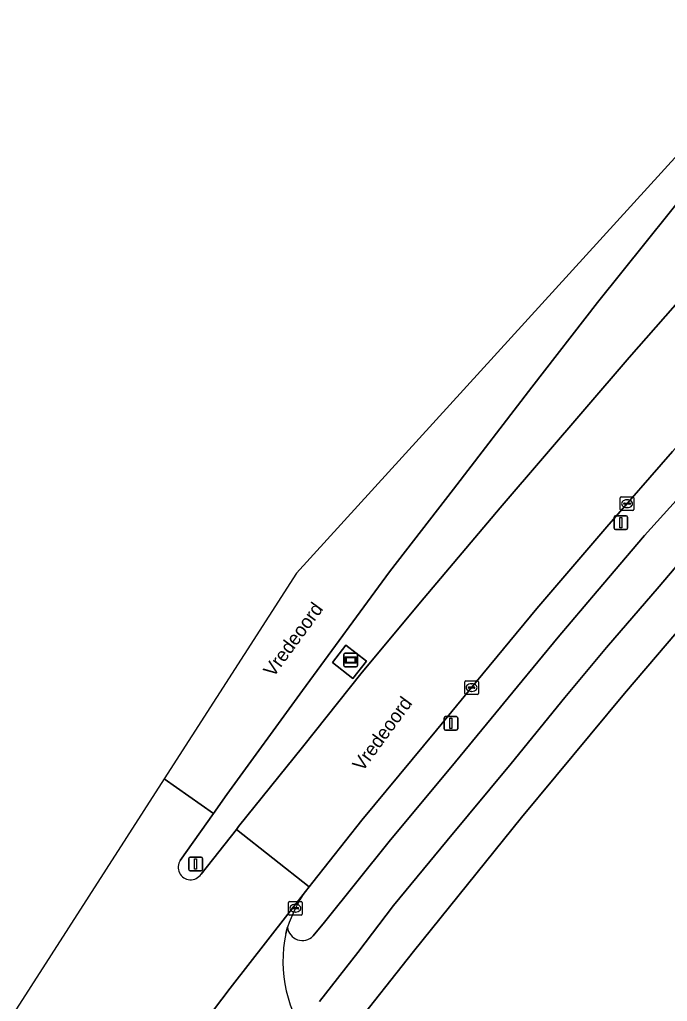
# Model space of a CAD drawing. Extents: x 159279 to 160377, y 384531 to 385888.
# Drawn here: x 159590.1 to 159637.3, y 385800.1 to 385871.8 of the extents above; entities that cross this region are included whole.
import ezdxf

# ---------------------------------------------------------------- set-up
doc = ezdxf.new("R2010")
doc.units = 0
for name, color, linetype in [('IMGEO_Berm_groen', 7, 'Continuous'), ('IMGEO_Fietspad_open', 7, 'Continuous'), ('IMGEO_Groenvoorziening', 7, 'Continuous'), ('IMGEO_Kolk', 7, 'Continuous'), ('IMGEO_Lichtmast', 7, 'Continuous'), ('IMGEO_Openbare_ruimte_label', 7, 'Continuous'), ('IMGEO_Reclamebord', 7, 'Continuous'), ('IMGEO_Rijbaan_lokaal_gesloten', 7, 'Continuous'), ('IMGEO_Rijbaan_lokaal_open', 7, 'Continuous'), ('IMGEO_Terreindeel_open', 7, 'Continuous'), ('IMGEO_Voetpad_open', 7, 'Continuous')]:
    doc.layers.add(name, color=color, linetype=linetype)

msp = doc.modelspace()

# ---------------------------------------------------------------- linework, layer by layer
at = {"layer": 'IMGEO_Berm_groen'}
for points in [[(159625.141, 385836.132), (159634.542, 385847.087), (159638.447, 385851.528), (159643.86, 385857.632), (159641.011, 385862.043), (159632.24, 385851.105), (159627.437, 385844.938), (159621.739, 385837.477), (159617.066, 385831.459), (159610.703, 385822.79), (159605.184, 385815.216), (159604.206, 385813.829), (159601.787, 385810.402)], [(159632.221, 385830.035), (159635.657, 385834.118), (159638.9, 385837.682), (159642.494, 385841.815), (159645.086, 385844.772), (159649.261, 385849.43), (159647.761, 385851.747), (159644.777, 385848.266), (159641.858, 385844.916), (159637.711, 385840.226), (159632.931, 385834.749), (159627.819, 385828.774), (159623.409, 385823.446), (159620.496, 385819.899), (159615.041, 385813.325), (159611.459, 385808.819), (159611.19, 385808.473), (159610.92, 385808.127)], [(159603.3, 385809.397), (159605.876, 385812.663), (159606.034, 385812.864), (159610.706, 385818.671), (159615.067, 385824.141), (159619.587, 385829.569), (159625.141, 385836.132)], [(159611.478, 385804.885), (159612.302, 385805.901), (159617.024, 385811.778), (159621.876, 385817.584), (159626.405, 385823.082), (159629.359, 385826.679), (159632.221, 385830.035)]]:
    msp.add_lwpolyline(points, dxfattribs=at)
msp.add_lwpolyline([(159615.369, 385824.943), (159614.39, 385823.675), (159612.884, 385824.837), (159613.863, 385826.105)], close=True, dxfattribs=at)
for centre, radius, start, end in [((159602.536, 385809.889), 0.908, 145.58963, 327.22271), ((159618.684, 385802.626), 9.515, 144.67818, 162.29722), ((159610.695, 385805.632), 1.082, 186.00903, 316.32774)]:
    msp.add_arc(centre, radius, start, end, dxfattribs=at)
at = {"layer": 'IMGEO_Fietspad_open'}
for points in [[(159651.697, 385852.888), (159650.502, 385854.701), (159650.265, 385854.441), (159647.761, 385851.747), (159649.261, 385849.43), (159645.086, 385844.772), (159642.494, 385841.815), (159638.9, 385837.682), (159635.657, 385834.118), (159632.221, 385830.035), (159629.359, 385826.679), (159626.405, 385823.082), (159621.876, 385817.584), (159617.024, 385811.778), (159612.302, 385805.901), (159611.478, 385804.885)], [(159636.74, 385830.394), (159640.698, 385835.065), (159646.937, 385842.201)], [(159611.934, 385800.111), (159614.736, 385803.686), (159617.354, 385807.099), (159621.272, 385811.86), (159625.943, 385817.467), (159629.85, 385822.288), (159632.884, 385825.933), (159636.74, 385830.394)], [(159609.619, 385805.519), (159609.484, 385805.06)]]:
    msp.add_lwpolyline(points, dxfattribs=at)
for centre, radius, start, end in [((159610.695, 385805.632), 1.082, 186.00903, 316.32774), ((159619.155, 385803.055), 9.877, 168.28542, 217.22939)]:
    msp.add_arc(centre, radius, start, end, dxfattribs=at)
at = {"layer": 'IMGEO_Groenvoorziening'}
msp.add_lwpolyline([(159699.223, 385791.775), (159699.101, 385791.701), (159692.521, 385801.611), (159692.652, 385801.706), (159682.134, 385816.347), (159679.934, 385819.207), (159680.036, 385819.294), (159660.88, 385840.92), (159654.797, 385840.882), (159649.953, 385840.851), (159644.349, 385834.461), (159643.404, 385833.358), (159634.208, 385822.567), (159626.684, 385813.536), (159618.797, 385803.761), (159614.311, 385798.07), (159612.642, 385795.389), (159622.991, 385786.902), (159625.455, 385784.808), (159626.718, 385783.067), (159628.203, 385781.012), (159643.254, 385756.554)], dxfattribs=at)
at = {"layer": 'IMGEO_Kolk'}
for p, q in [((159633.897, 385836.002), (159633.897, 385836.854)), ((159633.972, 385836.928), (159634.824, 385836.928)), ((159634.385, 385836.708), (159634.41, 385836.708)), ((159634.898, 385836.854), (159634.898, 385836.002)), ((159634.156, 385836.422), (159634.156, 385836.434)), ((159634.594, 385836.385), (159634.196, 385836.385)), ((159634.199, 385836.471), (159634.597, 385836.471)), ((159634.408, 385836.148), (159634.383, 385836.148)), ((159634.64, 385836.434), (159634.64, 385836.422)), ((159634.824, 385835.928), (159633.972, 385835.928)), ((159622.55, 385822.583), (159622.55, 385823.435)), ((159622.625, 385823.509), (159623.477, 385823.509)), ((159623.038, 385823.289), (159623.063, 385823.289)), ((159623.551, 385823.435), (159623.551, 385822.583)), ((159623.477, 385822.509), (159622.625, 385822.509)), ((159622.809, 385823.003), (159622.809, 385823.015)), ((159623.247, 385822.966), (159622.849, 385822.966)), ((159622.852, 385823.052), (159623.25, 385823.052)), ((159623.061, 385822.729), (159623.036, 385822.729)), ((159623.293, 385823.015), (159623.293, 385823.003)), ((159609.685, 385806.48), (159609.685, 385807.332)), ((159609.76, 385807.406), (159610.612, 385807.406)), ((159610.686, 385807.332), (159610.686, 385806.48)), ((159609.944, 385806.9), (159609.944, 385806.912)), ((159610.382, 385806.863), (159609.984, 385806.863)), ((159609.987, 385806.949), (159610.385, 385806.949)), ((159610.196, 385806.626), (159610.171, 385806.626)), ((159610.173, 385807.186), (159610.198, 385807.186)), ((159610.428, 385806.912), (159610.428, 385806.9)), ((159610.612, 385806.406), (159609.76, 385806.406))]:
    msp.add_line(p, q, dxfattribs=at)
for points in [[(159633.897, 385836.002), (159633.897, 385836.854)], [(159633.972, 385836.928), (159634.824, 385836.928)], [(159634.898, 385836.854), (159634.898, 385836.002)], [(159634.824, 385835.928), (159633.972, 385835.928)], [(159622.55, 385822.583), (159622.55, 385823.435)], [(159622.625, 385823.509), (159623.477, 385823.509)], [(159623.551, 385823.435), (159623.551, 385822.583)], [(159623.477, 385822.509), (159622.625, 385822.509)], [(159609.685, 385806.48), (159609.685, 385807.332)], [(159609.76, 385807.406), (159610.612, 385807.406)], [(159610.686, 385807.332), (159610.686, 385806.48)], [(159610.612, 385806.406), (159609.76, 385806.406)]]:
    msp.add_lwpolyline(points, dxfattribs=at)
for centre, radius, start, end in [((159633.974, 385836.852), 0.0765, 91.55205, 178.44795), ((159633.974, 385836.852), 0.0765, 91.55205, 178.44795), ((159634.822, 385836.852), 0.0765, 1.55205, 88.44795), ((159634.822, 385836.852), 0.0765, 1.55205, 88.44795), ((159633.974, 385836.004), 0.0765, 181.55205, 268.44795), ((159633.974, 385836.004), 0.0765, 181.55205, 268.44795), ((159634.196, 385836.431), 0.0403, 85.87752, 175.75265), ((159634.193, 385836.421), 0.0366, 178.93798, 274.71019), ((159634.597, 385836.428), 0.043, 264.86636, 352.45326), ((159634.601, 385836.433), 0.0386, 1.73085, 96.63898), ((159634.822, 385836.004), 0.0765, 271.55205, 358.44795), ((159634.822, 385836.004), 0.0765, 271.55205, 358.44795), ((159622.627, 385823.433), 0.0765, 91.55205, 178.44795), ((159622.627, 385823.433), 0.0765, 91.55205, 178.44795), ((159623.475, 385823.433), 0.0765, 1.55205, 88.44795), ((159623.475, 385823.433), 0.0765, 1.55205, 88.44795), ((159622.627, 385822.585), 0.0765, 181.55205, 268.44795), ((159622.627, 385822.585), 0.0765, 181.55205, 268.44795), ((159622.849, 385823.012), 0.0403, 85.87752, 175.75265), ((159622.846, 385823.002), 0.0366, 178.93798, 274.71019), ((159623.25, 385823.009), 0.043, 264.86636, 352.45326), ((159623.254, 385823.014), 0.0386, 1.73085, 96.63898), ((159623.475, 385822.585), 0.0765, 271.55205, 358.44795), ((159623.475, 385822.585), 0.0765, 271.55205, 358.44795), ((159609.762, 385807.33), 0.0765, 91.55205, 178.44795), ((159609.762, 385807.33), 0.0765, 91.55205, 178.44795), ((159610.61, 385807.33), 0.0765, 1.55205, 88.44795), ((159610.61, 385807.33), 0.0765, 1.55205, 88.44795), ((159609.984, 385806.909), 0.0403, 85.87752, 175.75265), ((159609.981, 385806.899), 0.0366, 178.93798, 274.71019), ((159610.385, 385806.906), 0.043, 264.86636, 352.45326), ((159610.389, 385806.911), 0.0386, 1.73085, 96.63898), ((159609.762, 385806.482), 0.0765, 181.55205, 268.44795), ((159609.762, 385806.482), 0.0765, 181.55205, 268.44795), ((159610.61, 385806.482), 0.0765, 271.55205, 358.44795), ((159610.61, 385806.482), 0.0765, 271.55205, 358.44795)]:
    msp.add_arc(centre, radius, start, end, dxfattribs=at)
for centre, major_axis, ratio, start_param, end_param in [((159634.384, 385836.428), (-0.387, 0.002), 0.722429, 4.712389, 7.853982), ((159634.409, 385836.428), (-0.39, 0.002), 0.717154, 1.570796, 4.712389), ((159623.037, 385823.009), (-0.387, 0.002), 0.722429, 4.712389, 7.853982), ((159623.062, 385823.009), (-0.39, 0.002), 0.717154, 1.570796, 4.712389), ((159610.172, 385806.906), (-0.387, 0.002), 0.722429, 4.712389, 7.853982), ((159610.197, 385806.906), (-0.39, 0.002), 0.717154, 1.570796, 4.712389)]:
    msp.add_ellipse(centre, major_axis=major_axis, ratio=ratio, start_param=start_param, end_param=end_param, dxfattribs=at)
at = {"layer": 'IMGEO_Lichtmast'}
for p, q in [((159633.446, 385834.65), (159633.446, 385835.45)), ((159633.446, 385835.45), (159633.446, 385834.65)), ((159633.546, 385835.55), (159634.336, 385835.55)), ((159634.336, 385835.55), (159633.546, 385835.55)), ((159634.436, 385835.45), (159634.436, 385834.65)), ((159634.436, 385834.65), (159634.436, 385835.45)), ((159634.336, 385834.55), (159633.546, 385834.55)), ((159633.546, 385834.55), (159634.336, 385834.55)), ((159621.043, 385819.99), (159621.043, 385820.79)), ((159621.043, 385820.79), (159621.043, 385819.99)), ((159621.143, 385820.89), (159621.933, 385820.89)), ((159621.933, 385820.89), (159621.143, 385820.89)), ((159622.033, 385820.79), (159622.033, 385819.99)), ((159622.033, 385819.99), (159622.033, 385820.79)), ((159621.933, 385819.89), (159621.143, 385819.89)), ((159621.143, 385819.89), (159621.933, 385819.89)), ((159602.409, 385809.738), (159602.409, 385810.538)), ((159602.409, 385810.538), (159602.409, 385809.738)), ((159602.509, 385810.638), (159603.299, 385810.638)), ((159603.299, 385810.638), (159602.509, 385810.638)), ((159603.399, 385810.538), (159603.399, 385809.738)), ((159603.399, 385809.738), (159603.399, 385810.538)), ((159603.299, 385809.638), (159602.509, 385809.638)), ((159602.509, 385809.638), (159603.299, 385809.638))]:
    msp.add_line(p, q, dxfattribs=at)
for points in [[(159633.866, 385835.425), (159634.016, 385835.425), (159634.016, 385834.675), (159633.866, 385834.675), (159633.866, 385835.425)], [(159621.463, 385820.765), (159621.613, 385820.765), (159621.613, 385820.015), (159621.463, 385820.015), (159621.463, 385820.765)], [(159602.829, 385810.513), (159602.979, 385810.513), (159602.979, 385809.763), (159602.829, 385809.763), (159602.829, 385810.513)]]:
    msp.add_lwpolyline(points, dxfattribs=at)
for centre, start, end in [((159633.546, 385835.45), 90, 180), ((159633.546, 385835.45), 90, 180), ((159634.336, 385835.45), 0, 90), ((159634.336, 385835.45), 360, 90), ((159633.546, 385834.65), 180, 270), ((159633.546, 385834.65), 180, 270), ((159634.336, 385834.65), 270, 0), ((159634.336, 385834.65), 270, 0), ((159621.143, 385820.79), 90, 180), ((159621.143, 385820.79), 90, 180), ((159621.933, 385820.79), 0, 90), ((159621.933, 385820.79), 360, 90), ((159621.143, 385819.99), 180, 270), ((159621.143, 385819.99), 180, 270), ((159621.933, 385819.99), 270, 0), ((159621.933, 385819.99), 270, 0), ((159602.509, 385810.538), 90, 180), ((159602.509, 385810.538), 90, 180), ((159603.299, 385810.538), 0, 90), ((159603.299, 385810.538), 360, 90), ((159602.509, 385809.738), 180, 270), ((159602.509, 385809.738), 180, 270), ((159603.299, 385809.738), 270, 0), ((159603.299, 385809.738), 270, 0)]:
    msp.add_arc(centre, 0.1, start, end, dxfattribs=at)
at = {"layer": 'IMGEO_Reclamebord'}
for p, q in [((159613.724, 385824.622), (159613.724, 385825.422)), ((159613.724, 385825.422), (159613.724, 385824.622)), ((159613.824, 385825.522), (159614.614, 385825.522)), ((159614.614, 385825.522), (159613.824, 385825.522)), ((159614.714, 385825.422), (159614.714, 385824.622)), ((159614.714, 385824.622), (159614.714, 385825.422)), ((159614.614, 385824.522), (159613.824, 385824.522)), ((159613.824, 385824.522), (159614.614, 385824.522))]:
    msp.add_line(p, q, dxfattribs=at)
for points in [[(159613.825, 385825.254), (159614.613, 385825.254), (159614.613, 385824.79), (159613.825, 385824.79), (159613.825, 385825.254)], [(159613.89, 385825.189), (159613.89, 385824.855), (159614.548, 385824.855), (159614.548, 385825.189), (159613.89, 385825.189)]]:
    msp.add_lwpolyline(points, dxfattribs=at)
for centre, start, end in [((159613.824, 385825.422), 90, 180), ((159613.824, 385825.422), 90, 180), ((159614.614, 385825.422), 0, 90), ((159614.614, 385825.422), 360, 90), ((159613.824, 385824.622), 180, 270), ((159613.824, 385824.622), 180, 270), ((159614.614, 385824.622), 270, 0), ((159614.614, 385824.622), 270, 0)]:
    msp.add_arc(centre, 0.1, start, end, dxfattribs=at)
at = {"layer": 'IMGEO_Rijbaan_lokaal_gesloten'}
msp.add_lwpolyline([(159600.612, 385816.338), (159604.206, 385813.829), (159605.184, 385815.216), (159610.703, 385822.79), (159617.066, 385831.459), (159621.739, 385837.477), (159627.437, 385844.938), (159632.24, 385851.105), (159641.011, 385862.043), (159640.822, 385862.353), (159640.835, 385862.369), (159643.522, 385865.656), (159644.092, 385866.353), (159647.64, 385870.693), (159647.071, 385871.75), (159610.268, 385831.367)], close=True, dxfattribs=at)
for points in [[(159656.697, 385858.176), (159651.221, 385865.111), (159647.663, 385861.394), (159647.452, 385861.165), (159646.848, 385860.512), (159645.656, 385859.223), (159643.949, 385857.452), (159643.86, 385857.632), (159638.447, 385851.528), (159634.542, 385847.087), (159625.141, 385836.132), (159619.587, 385829.569), (159615.067, 385824.141), (159610.706, 385818.671), (159606.034, 385812.864), (159605.876, 385812.663), (159611.19, 385808.473), (159611.459, 385808.819), (159615.041, 385813.325), (159620.496, 385819.899), (159623.409, 385823.446), (159627.819, 385828.774)], [(159627.819, 385828.774), (159632.931, 385834.749), (159637.711, 385840.226), (159641.858, 385844.916), (159644.777, 385848.266), (159647.761, 385851.747), (159650.265, 385854.441), (159650.502, 385854.701), (159651.219, 385855.425)], [(159601.787, 385810.402), (159604.206, 385813.829), (159600.612, 385816.338), (159524.435, 385697.771)], [(159590.428, 385781.299), (159605.425, 385801.078), (159610.92, 385808.127), (159611.19, 385808.473), (159605.876, 385812.663), (159603.3, 385809.397)]]:
    msp.add_lwpolyline(points, dxfattribs=at)
msp.add_arc((159602.536, 385809.889), 0.908, 145.58963, 327.22271, dxfattribs=at)
at = {"layer": 'IMGEO_Rijbaan_lokaal_open'}
for points in [[(159610.92, 385808.127), (159605.425, 385801.078), (159590.428, 385781.299)], [(159609.484, 385805.06), (159609.619, 385805.519)]]:
    msp.add_lwpolyline(points, dxfattribs=at)
for centre, radius, start, end in [((159618.684, 385802.626), 9.515, 144.67818, 162.29722), ((159619.155, 385803.055), 9.877, 168.28542, 217.22939)]:
    msp.add_arc(centre, radius, start, end, dxfattribs=at)
at = {"layer": 'IMGEO_Terreindeel_open'}
msp.add_lwpolyline([(159614.39, 385823.675), (159615.369, 385824.943), (159613.863, 385826.105), (159612.884, 385824.837)], close=True, dxfattribs=at)
at = {"layer": 'IMGEO_Voetpad_open'}
for points in [[(159646.937, 385842.201), (159640.698, 385835.065), (159636.74, 385830.394), (159632.884, 385825.933), (159629.85, 385822.288), (159625.943, 385817.467), (159621.272, 385811.86), (159617.354, 385807.099), (159614.736, 385803.686), (159611.934, 385800.111)], [(159611.544, 385796.707), (159612.642, 385795.389), (159614.311, 385798.07), (159618.797, 385803.761), (159626.684, 385813.536), (159634.208, 385822.567), (159643.404, 385833.358)]]:
    msp.add_lwpolyline(points, dxfattribs=at)

# ---------------------------------------------------------------- texts
at = {"layer": 'IMGEO_Openbare_ruimte_label'}
for p in [(159608.58, 385823.707), (159615.083, 385816.829)]:
    msp.add_text('Vredeoord', height=1, rotation=53.82936, dxfattribs=at).set_placement(p)

doc.saveas('drawing.dxf')
